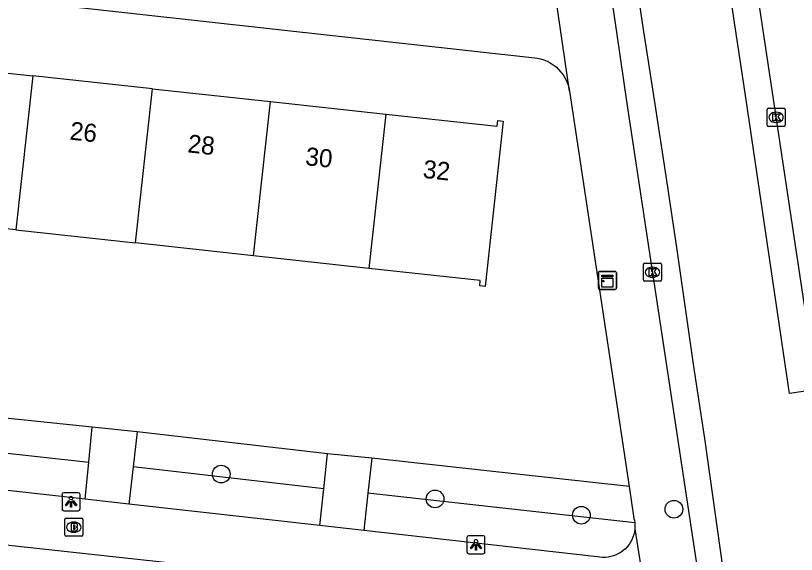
# Model space of a CAD drawing. Extents: x 162026 to 163499, y 387297 to 388169.
# Drawn here: x 162914.98 to 162958.12, y 387431.53 to 387461.31 of the extents above; entities that cross this region are included whole.
import ezdxf

# ---------------------------------------------------------------- set-up
doc = ezdxf.new("R2010")
doc.units = 0
for name, color, linetype in [('IMGEO_Boom', 7, 'Continuous'), ('IMGEO_Brandkraan', 7, 'Continuous'), ('IMGEO_Groenvoorziening', 7, 'Continuous'), ('IMGEO_Kast', 7, 'Continuous'), ('IMGEO_Kolk', 7, 'Continuous'), ('IMGEO_Lichtpunt', 7, 'Continuous'), ('IMGEO_Pand', 7, 'Continuous'), ('IMGEO_Pand_nummerreeks', 7, 'Continuous'), ('IMGEO_Rijbaan_lokaal_gesloten', 7, 'Continuous'), ('IMGEO_Voetpad_open', 7, 'Continuous')]:
    doc.layers.add(name, color=color, linetype=linetype)

msp = doc.modelspace()

# ---------------------------------------------------------------- linework, layer by layer
at = {"layer": 'IMGEO_Boom'}
for centre in [(162926.34, 387435.967), (162938.154, 387434.596), (162951.351, 387434.027), (162946.237, 387433.697)]:
    msp.add_circle(centre, 0.489, dxfattribs=at)
at = {"layer": 'IMGEO_Brandkraan'}
for p, q in [((162917.701, 387432.609), (162917.701, 387433.461)), ((162917.776, 387433.535), (162918.628, 387433.535)), ((162918.189, 387433.315), (162918.214, 387433.315)), ((162918.702, 387433.461), (162918.702, 387432.609)), ((162918.212, 387432.755), (162918.187, 387432.755)), ((162918.628, 387432.535), (162917.776, 387432.535))]:
    msp.add_line(p, q, dxfattribs=at)
for points in [[(162917.701, 387432.609), (162917.701, 387433.461)], [(162917.776, 387433.535), (162918.628, 387433.535)], [(162918.049, 387433.235), (162918.049, 387432.835), (162918.262, 387432.835)], [(162918.28, 387433.235), (162918.049, 387433.235)], [(162918.228, 387433.154), (162918.174, 387433.154), (162918.174, 387433.078)], [(162918.702, 387433.461), (162918.702, 387432.609)], [(162918.174, 387433.078), (162918.227, 387433.078)], [(162918.236, 387433.002), (162918.174, 387433.002), (162918.174, 387432.921)], [(162918.174, 387432.921), (162918.236, 387432.921)], [(162918.628, 387432.535), (162917.776, 387432.535)]]:
    msp.add_lwpolyline(points, dxfattribs=at)
for centre, radius, start, end in [((162917.778, 387433.459), 0.0765, 91.552, 178.448), ((162917.778, 387433.459), 0.0765, 91.552, 178.448), ((162918.229, 387433.116), 0.0379, 267.8285, 90.9355), ((162918.284, 387433.09), 0.145, 59.4692, 91.5367), ((162918.309, 387433.137), 0.0922, 285.5137, 58.1501), ((162918.626, 387433.459), 0.0765, 1.552, 88.448), ((162918.626, 387433.459), 0.0765, 1.552, 88.448), ((162918.237, 387432.961), 0.0404, 269.8759, 90.5077), ((162918.268, 387433.086), 0.251, 268.6676, 293.5347), ((162918.314, 387432.945), 0.105, 301.3115, 78.989), ((162917.778, 387432.611), 0.0765, 181.552, 268.448), ((162917.778, 387432.611), 0.0765, 181.552, 268.448), ((162918.626, 387432.611), 0.0765, 271.552, 358.448), ((162918.626, 387432.611), 0.0765, 271.552, 358.448)]:
    msp.add_arc(centre, radius, start, end, dxfattribs=at)
for centre, major_axis, ratio, start_param, end_param in [((162918.188, 387433.035), (-0.387, 0.002), 0.722429, 4.712389, 7.853982), ((162918.213, 387433.035), (-0.39, 0.002), 0.717154, 1.570796, 4.712389)]:
    msp.add_ellipse(centre, major_axis=major_axis, ratio=ratio, start_param=start_param, end_param=end_param, dxfattribs=at)
at = {"layer": 'IMGEO_Groenvoorziening'}
for points in [[(162919.22, 387438.56), (162908.529, 387439.668)], [(162932.214, 387437.091), (162921.699, 387438.313)], [(162908.336, 387437.805), (162919.023, 387436.62)], [(162948.875, 387435.275), (162934.658, 387436.856)], [(162932.004, 387435.152), (162921.474, 387436.376)], [(162949.183, 387433.279), (162934.443, 387434.919)]]:
    msp.add_lwpolyline(points, dxfattribs=at)
at = {"layer": 'IMGEO_Kast'}
for p, q in [((162947.176, 387446.252), (162947.176, 387447.093)), ((162947.176, 387447.093), (162947.176, 387446.252)), ((162947.251, 387447.177), (162948.092, 387447.177)), ((162948.092, 387447.177), (162947.251, 387447.177)), ((162948.176, 387447.102), (162948.176, 387446.261)), ((162948.176, 387446.261), (162948.176, 387447.102)), ((162948.101, 387446.177), (162947.26, 387446.177)), ((162947.26, 387446.177), (162948.101, 387446.177))]:
    msp.add_line(p, q, dxfattribs=at)
for points in [[(162947.371, 387446.967), (162947.971, 387446.967), (162947.971, 387446.882), (162947.371, 387446.882), (162947.371, 387446.967)], [(162947.371, 387446.792), (162947.971, 387446.792), (162947.971, 387446.303), (162947.371, 387446.303), (162947.371, 387446.792)]]:
    msp.add_lwpolyline(points, dxfattribs=at)
msp.add_circle((162947.455, 387446.641), 0.0377, dxfattribs=at)
for centre, start, end in [((162947.254, 387447.099), 92.4484, 184.2845), ((162947.254, 387447.099), 92.4484, 184.2845), ((162948.098, 387447.099), 2.4484, 94.2845), ((162948.098, 387447.099), 2.4484, 94.2845), ((162947.254, 387446.255), 182.4484, 274.2845), ((162947.254, 387446.255), 182.4484, 274.2845), ((162948.098, 387446.255), 272.4484, 4.2845), ((162948.098, 387446.255), 272.4484, 4.2845)]:
    msp.add_arc(centre, 0.0779, start, end, dxfattribs=at)
at = {"layer": 'IMGEO_Kolk'}
for p, q in [((162956.492, 387455.265), (162956.492, 387456.117)), ((162956.567, 387456.191), (162957.419, 387456.191)), ((162957.493, 387456.117), (162957.493, 387455.265)), ((162956.98, 387455.971), (162957.005, 387455.971)), ((162957.419, 387455.191), (162956.567, 387455.191)), ((162957.003, 387455.411), (162956.978, 387455.411)), ((162949.665, 387446.701), (162949.665, 387447.553)), ((162949.74, 387447.627), (162950.592, 387447.627)), ((162950.153, 387447.407), (162950.178, 387447.407)), ((162950.666, 387447.553), (162950.666, 387446.701)), ((162950.592, 387446.627), (162949.74, 387446.627)), ((162950.176, 387446.847), (162950.151, 387446.847))]:
    msp.add_line(p, q, dxfattribs=at)
for points in [[(162956.492, 387455.265), (162956.492, 387456.117)], [(162956.567, 387456.191), (162957.419, 387456.191)], [(162957.493, 387456.117), (162957.493, 387455.265)], [(162956.813, 387455.891), (162956.936, 387455.891), (162956.936, 387455.74), (162957.066, 387455.891), (162957.23, 387455.891), (162957.084, 387455.74), (162957.237, 387455.491), (162957.085, 387455.491), (162957, 387455.655), (162956.936, 387455.588), (162956.936, 387455.491), (162956.813, 387455.491), (162956.813, 387455.891)], [(162957.419, 387455.191), (162956.567, 387455.191)], [(162949.665, 387446.701), (162949.665, 387447.553)], [(162949.74, 387447.627), (162950.592, 387447.627)], [(162950.666, 387447.553), (162950.666, 387446.701)], [(162949.986, 387447.327), (162950.109, 387447.327), (162950.109, 387447.176), (162950.239, 387447.327), (162950.403, 387447.327), (162950.257, 387447.176), (162950.41, 387446.927), (162950.258, 387446.927), (162950.173, 387447.091), (162950.109, 387447.024), (162950.109, 387446.927), (162949.986, 387446.927), (162949.986, 387447.327)], [(162950.592, 387446.627), (162949.74, 387446.627)]]:
    msp.add_lwpolyline(points, dxfattribs=at)
for centre, start, end in [((162956.569, 387456.115), 91.552, 178.448), ((162956.569, 387456.115), 91.552, 178.448), ((162957.417, 387456.115), 1.552, 88.448), ((162957.417, 387456.115), 1.552, 88.448), ((162956.569, 387455.267), 181.552, 268.448), ((162956.569, 387455.267), 181.552, 268.448), ((162957.417, 387455.267), 271.552, 358.448), ((162957.417, 387455.267), 271.552, 358.448), ((162949.742, 387447.551), 91.552, 178.448), ((162949.742, 387447.551), 91.552, 178.448), ((162950.59, 387447.551), 1.552, 88.448), ((162950.59, 387447.551), 1.552, 88.448), ((162949.742, 387446.703), 181.552, 268.448), ((162949.742, 387446.703), 181.552, 268.448), ((162950.59, 387446.703), 271.552, 358.448), ((162950.59, 387446.703), 271.552, 358.448)]:
    msp.add_arc(centre, 0.0765, start, end, dxfattribs=at)
for centre, major_axis, ratio, start_param, end_param in [((162956.979, 387455.691), (-0.387, 0.002), 0.722429, 4.712389, 7.853982), ((162957.004, 387455.691), (-0.39, 0.002), 0.717154, 1.570796, 4.712389), ((162950.152, 387447.127), (-0.387, 0.002), 0.722429, 4.712389, 7.853982), ((162950.177, 387447.127), (-0.39, 0.002), 0.717154, 1.570796, 4.712389)]:
    msp.add_ellipse(centre, major_axis=major_axis, ratio=ratio, start_param=start_param, end_param=end_param, dxfattribs=at)
at = {"layer": 'IMGEO_Lichtpunt'}
for p, q in [((162918.447, 387434.938), (162917.639, 387434.938)), ((162918.447, 387434.938), (162917.639, 387434.938)), ((162917.545, 387434.843), (162917.545, 387434.036)), ((162917.545, 387434.843), (162917.545, 387434.036)), ((162918.541, 387434.036), (162918.541, 387434.843)), ((162918.541, 387434.036), (162918.541, 387434.843)), ((162917.639, 387433.942), (162918.447, 387433.942)), ((162917.639, 387433.942), (162918.447, 387433.942)), ((162939.917, 387432.467), (162939.917, 387431.66)), ((162939.917, 387432.467), (162939.917, 387431.66)), ((162940.819, 387432.562), (162940.011, 387432.562)), ((162940.819, 387432.562), (162940.011, 387432.562)), ((162940.913, 387431.66), (162940.913, 387432.467)), ((162940.913, 387431.66), (162940.913, 387432.467)), ((162940.011, 387431.566), (162940.819, 387431.566)), ((162940.011, 387431.566), (162940.819, 387431.566))]:
    msp.add_line(p, q, dxfattribs=at)
for points in [[(162917.919, 387434.507), (162917.958, 387434.479), (162917.77, 387434.217), (162917.732, 387434.244), (162917.919, 387434.507)], [(162918.021, 387434.459), (162918.068, 387434.459), (162918.068, 387434.137), (162918.021, 387434.137), (162918.021, 387434.459)], [(162918.131, 387434.479), (162918.169, 387434.506), (162918.356, 387434.244), (162918.317, 387434.216), (162918.131, 387434.479)], [(162940.291, 387432.131), (162940.33, 387432.103), (162940.142, 387431.841), (162940.104, 387431.868), (162940.291, 387432.131)], [(162940.393, 387432.083), (162940.44, 387432.083), (162940.44, 387431.761), (162940.393, 387431.761), (162940.393, 387432.083)], [(162940.503, 387432.103), (162940.541, 387432.13), (162940.728, 387431.868), (162940.689, 387431.84), (162940.503, 387432.103)]]:
    msp.add_lwpolyline(points, dxfattribs=at)
for centre in [(162918.044, 387434.641), (162940.416, 387432.265)]:
    msp.add_circle(centre, 0.0994, dxfattribs=at)
for centre, start, end in [((162917.639, 387434.843), 90, 180), ((162917.639, 387434.843), 90, 180), ((162918.447, 387434.843), 0, 90), ((162918.447, 387434.843), 0, 90), ((162917.639, 387434.036), 180, 270), ((162917.639, 387434.036), 180, 270), ((162918.447, 387434.036), 270, 0), ((162918.447, 387434.036), 270, 360), ((162940.011, 387432.467), 90, 180), ((162940.011, 387432.467), 90, 180), ((162940.819, 387432.467), 0, 90), ((162940.819, 387432.467), 0, 90), ((162940.011, 387431.66), 180, 270), ((162940.011, 387431.66), 180, 270), ((162940.819, 387431.66), 270, 0), ((162940.819, 387431.66), 270, 360)]:
    msp.add_arc(centre, 0.0946, start, end, dxfattribs=at)
at = {"layer": 'IMGEO_Pand'}
for points in [[(162909.568, 387458.669), (162915.932, 387457.98)], [(162915.932, 387457.98), (162915.002, 387449.478)], [(162922.54, 387457.264), (162915.932, 387457.98)], [(162921.609, 387448.755), (162922.54, 387457.264)], [(162922.54, 387457.264), (162929.064, 387456.558)], [(162928.132, 387448.041), (162929.064, 387456.558)], [(162929.064, 387456.558), (162935.436, 387455.868)], [(162935.436, 387455.868), (162941.586, 387455.202), (162941.62, 387455.515), (162941.91, 387455.484), (162940.92, 387446.338), (162940.622, 387446.371), (162940.655, 387446.67), (162934.504, 387447.343)], [(162935.436, 387455.868), (162934.504, 387447.343)], [(162915.002, 387449.478), (162908.639, 387450.174)], [(162915.002, 387449.478), (162921.609, 387448.755)], [(162928.132, 387448.041), (162921.609, 387448.755)], [(162934.504, 387447.343), (162928.132, 387448.041)]]:
    msp.add_lwpolyline(points, dxfattribs=at)
at = {"layer": 'IMGEO_Rijbaan_lokaal_gesloten'}
for points in [[(162952.172, 387487.57), (162953.784, 387477.062), (162959.251, 387440.65)], [(162959.251, 387440.65), (162957.727, 387440.424), (162955.334, 387456.649), (162953.673, 387467.787), (162952.529, 387475.526), (162951.384, 387483.137), (162950.766, 387487.357)], [(162956.124, 387407.698), (162956.043, 387408.298), (162954.889, 387415.944), (162954.322, 387419.702), (162948.776, 387456.452), (162948.212, 387460.265), (162946.791, 387469.905), (162946.134, 387474.327), (162944.344, 387486.384)], [(162945.771, 387486.6), (162946.378, 387482.595), (162947.793, 387472.99), (162949.625, 387460.67), (162950.264, 387456.666), (162950.931, 387452.206), (162951.514, 387448.37), (162952.43, 387441.909), (162953.041, 387437.934), (162954.207, 387429.666), (162955.012, 387425.12), (162955.623, 387420.31), (162957.511, 387407.91), (162956.124, 387407.698)]]:
    msp.add_lwpolyline(points, dxfattribs=at)
at = {"layer": 'IMGEO_Voetpad_open'}
for points in [[(162885.185, 387465.458), (162943.658, 387458.982), (162943.789, 387458.964), (162943.98, 387458.922), (162944.166, 387458.864), (162944.346, 387458.79), (162944.518, 387458.699), (162944.682, 387458.594), (162944.836, 387458.474), (162944.978, 387458.341), (162945.108, 387458.196), (162945.225, 387458.04), (162945.327, 387457.874), (162945.414, 387457.7), (162945.485, 387457.518), (162945.539, 387457.331), (162945.577, 387457.14)], [(162945.577, 387457.14), (162944.574, 387464.101)], [(162945.577, 387457.14), (162948.875, 387435.275)], [(162919.023, 387436.62), (162919.22, 387438.56)], [(162921.699, 387438.313), (162919.22, 387438.56)], [(162921.699, 387438.313), (162921.474, 387436.376)], [(162932.004, 387435.152), (162932.214, 387437.091)], [(162934.658, 387436.856), (162932.214, 387437.091)], [(162918.816, 387434.575), (162919.023, 387436.62)], [(162934.658, 387436.856), (162934.443, 387434.919)], [(162921.474, 387436.376), (162921.233, 387434.304)], [(162918.816, 387434.575), (162908.125, 387435.775)], [(162931.784, 387433.12), (162932.004, 387435.152)], [(162934.443, 387434.919), (162934.212, 387432.847)], [(162948.875, 387435.275), (162949.14, 387433.517), (162949.167, 387433.395), (162949.183, 387433.279)], [(162948.242, 387428.362), (162889.594, 387434.748), (162889.438, 387434.759), (162889.281, 387434.756), (162889.126, 387434.738), (162888.972, 387434.707), (162888.822, 387434.663), (162888.677, 387434.605), (162888.537, 387434.535), (162888.404, 387434.452), (162888.279, 387434.357), (162888.163, 387434.252), (162888.057, 387434.137), (162887.961, 387434.013), (162887.877, 387433.881), (162887.806, 387433.742), (162887.746, 387433.597), (162887.7, 387433.447), (162887.668, 387433.294), (162887.649, 387433.139), (162887.645, 387432.982), (162887.654, 387432.826)], [(162921.233, 387434.304), (162918.816, 387434.575)], [(162931.784, 387433.12), (162921.233, 387434.304)], [(162949.183, 387433.279), (162949.188, 387433.242), (162949.195, 387433.088), (162949.189, 387432.934)], [(162934.212, 387432.847), (162931.784, 387433.12)], [(162949.189, 387432.934), (162949.168, 387432.782), (162949.134, 387432.631), (162949.087, 387432.485), (162949.027, 387432.343), (162948.955, 387432.207), (162948.87, 387432.078), (162948.775, 387431.957), (162948.669, 387431.845), (162948.553, 387431.743), (162948.429, 387431.651), (162948.297, 387431.572), (162948.159, 387431.504), (162948.015, 387431.449), (162947.866, 387431.407), (162947.715, 387431.378), (162947.562, 387431.363), (162947.407, 387431.362), (162947.254, 387431.375), (162947.102, 387431.401), (162934.212, 387432.847)], [(162949.189, 387432.934), (162950.194, 387426.633)]]:
    msp.add_lwpolyline(points, dxfattribs=at)

# ---------------------------------------------------------------- texts
at = {"layer": 'IMGEO_Pand_nummerreeks'}
for s, rotation, p in [('26', 353.8178, (162917.944, 387454.464)), ('28', 353.8204, (162924.449, 387453.759)), ('30', 353.8204, (162930.952, 387453.054)), ('32', 353.8204, (162937.448, 387452.351))]:
    msp.add_text(s, height=1, rotation=rotation, dxfattribs=at).set_placement(p)

doc.saveas('drawing.dxf')
